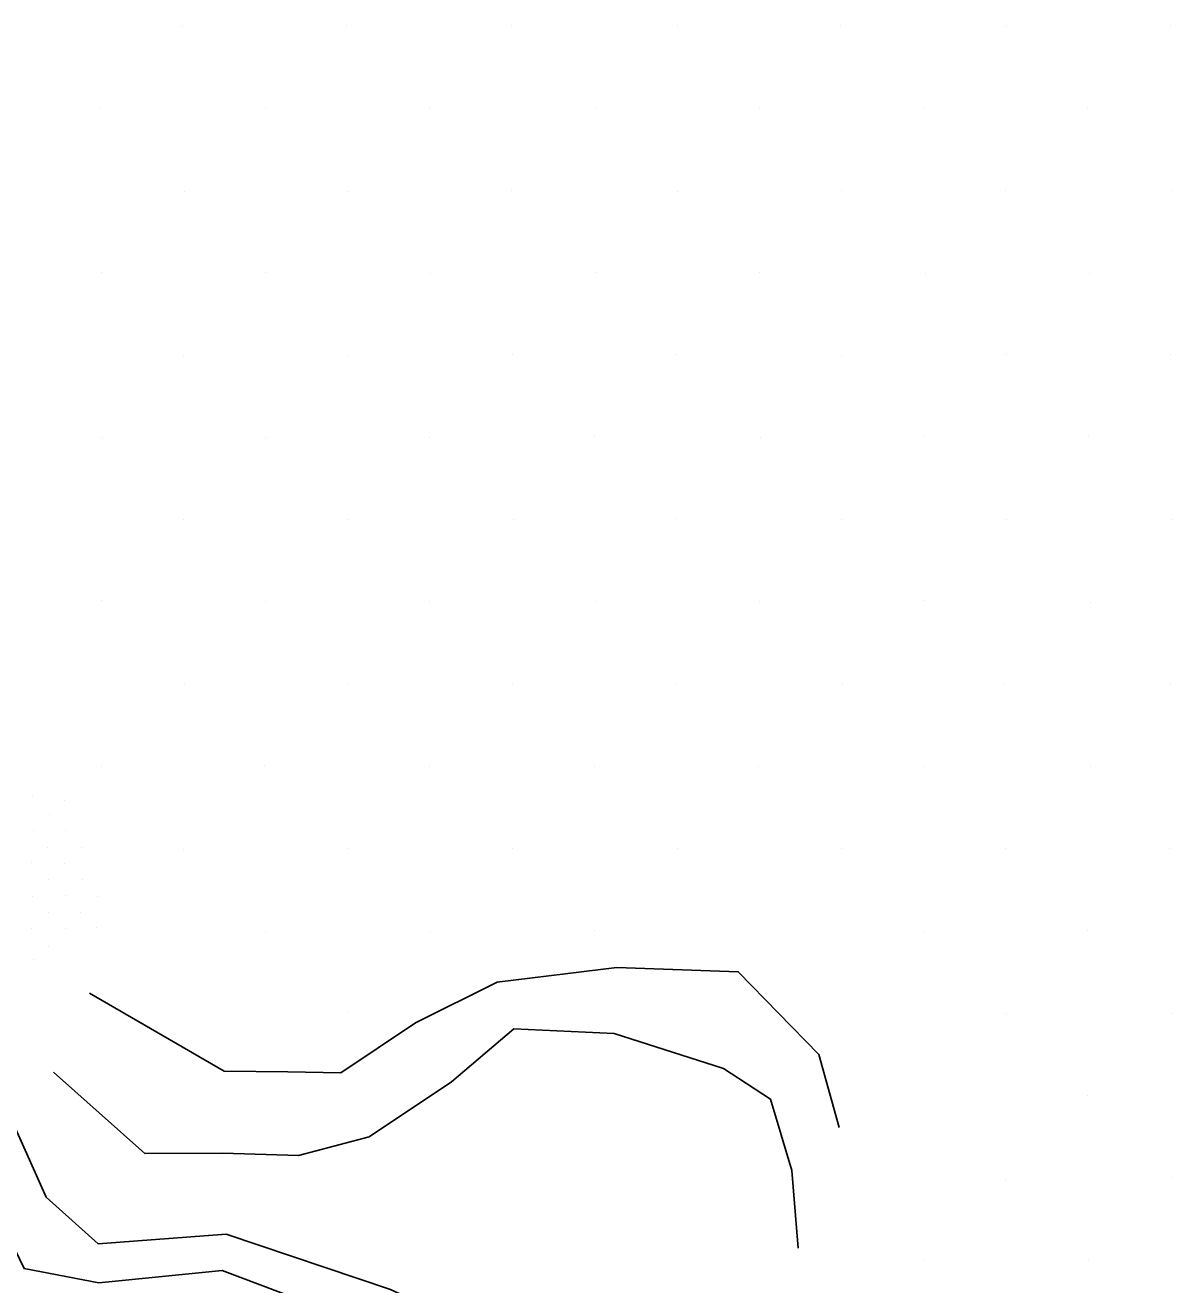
# Model space of a CAD drawing. Extents: x 1602514 to 1609837, y 863887 to 871157.
# Drawn here: x 1606242.7 to 1606390.5, y 865946.5 to 866108.9 of the extents above; entities that cross this region are included whole.
import ezdxf

# ---------------------------------------------------------------- set-up
doc = ezdxf.new("R2010")
doc.units = 0
doc.layers.add('Survey-Ridge Lines', color=7, linetype='Continuous')
doc.layers.add('Survey-Spot dirt', color=7, linetype='Continuous')

msp = doc.modelspace()

# ---------------------------------------------------------------- linework, layer by layer
at = {"layer": 'Survey-Ridge Lines'}
for points in [[(1606251.03, 865984.14), (1606268.39, 865974.06), (1606276.59, 865973.97), (1606283.43, 865973.87), (1606293.03, 865980.28), (1606303.57, 865985.55), (1606318.98, 865987.45), (1606334.65, 865986.88), (1606345.05, 865976.21), (1606347.66, 865966.81)], [(1606251.03, 865984.14), (1606268.39, 865974.06), (1606276.59, 865973.97), (1606283.43, 865973.87), (1606293.03, 865980.28), (1606303.57, 865985.55), (1606318.98, 865987.45), (1606334.65, 865986.88), (1606345.05, 865976.21), (1606347.66, 865966.81)], [(1606246.38, 865973.94), (1606258.14, 865963.46), (1606268.22, 865963.52), (1606277.98, 865963.22), (1606287.05, 865965.59), (1606297.68, 865972.7), (1606305.71, 865979.54), (1606318.66, 865978.91), (1606332.76, 865974.4), (1606338.81, 865970.45), (1606341.56, 865961.28), (1606342.38, 865951.25)], [(1606246.38, 865973.94), (1606258.14, 865963.46), (1606268.22, 865963.52), (1606277.98, 865963.22), (1606287.05, 865965.59), (1606297.68, 865972.7), (1606305.71, 865979.54), (1606318.66, 865978.91), (1606332.76, 865974.4), (1606338.81, 865970.45), (1606341.56, 865961.28), (1606342.38, 865951.25)], [(1606315.39, 865933.98), (1606289.82, 865945.94), (1606268.64, 865953.07), (1606252.15, 865951.81), (1606245.45, 865957.83), (1606241.32, 865967.05), (1606238.84, 865974.43)], [(1606315.39, 865933.98), (1606289.82, 865945.94), (1606268.64, 865953.07), (1606252.15, 865951.81), (1606245.45, 865957.83), (1606241.32, 865967.05), (1606238.84, 865974.43)], [(1606328.26, 865920.92), (1606313.67, 865931.08), (1606288.94, 865940.51), (1606268.1, 865948.39), (1606252.23, 865946.78), (1606242.59, 865948.62), (1606240.18, 865953.6), (1606238.65, 865956.77), (1606238.5, 865960.78), (1606238.93, 865966.21)], [(1606328.26, 865920.92), (1606313.67, 865931.08), (1606288.94, 865940.51), (1606268.1, 865948.39), (1606252.23, 865946.78), (1606242.59, 865948.62), (1606240.18, 865953.6), (1606238.65, 865956.77), (1606238.5, 865960.78), (1606238.93, 865966.21)]]:
    msp.add_lwpolyline(points, dxfattribs=at)
at = {"layer": 'Survey-Spot dirt'}
for p, q in [((1606263.02, 866108.69), (1606263.02, 866108.69)), ((1606263.02, 866108.69), (1606263.02, 866108.69)), ((1606284.21, 866108.86), (1606284.21, 866108.86)), ((1606284.21, 866108.86), (1606284.21, 866108.86)), ((1606305.41, 866108.89), (1606305.41, 866108.89)), ((1606305.41, 866108.89), (1606305.41, 866108.89)), ((1606326.76, 866108.79), (1606326.76, 866108.79)), ((1606326.76, 866108.79), (1606326.76, 866108.79)), ((1606347.85, 866108.8), (1606347.85, 866108.8)), ((1606347.85, 866108.8), (1606347.85, 866108.8)), ((1606369.25, 866108.75), (1606369.25, 866108.75)), ((1606369.25, 866108.75), (1606369.25, 866108.75)), ((1606390.36, 866108.88), (1606390.36, 866108.88)), ((1606390.36, 866108.88), (1606390.36, 866108.88)), ((1606252.49, 866098.32), (1606252.49, 866098.32)), ((1606252.49, 866098.32), (1606252.49, 866098.32)), ((1606273.76, 866098.14), (1606273.76, 866098.14)), ((1606273.76, 866098.14), (1606273.76, 866098.14)), ((1606294.84, 866098.25), (1606294.84, 866098.25)), ((1606294.84, 866098.25), (1606294.84, 866098.25)), ((1606316.25, 866098.16), (1606316.25, 866098.16)), ((1606316.25, 866098.16), (1606316.25, 866098.16)), ((1606337.33, 866098.19), (1606337.33, 866098.19)), ((1606337.33, 866098.19), (1606337.33, 866098.19)), ((1606358.61, 866098.11), (1606358.61, 866098.11)), ((1606358.61, 866098.11), (1606358.61, 866098.11)), ((1606379.74, 866098.3), (1606379.74, 866098.3)), ((1606379.74, 866098.3), (1606379.74, 866098.3)), ((1606263.3, 866087.48), (1606263.3, 866087.48)), ((1606263.3, 866087.48), (1606263.3, 866087.48)), ((1606284.39, 866087.49), (1606284.39, 866087.49)), ((1606284.39, 866087.49), (1606284.39, 866087.49)), ((1606305.48, 866087.56), (1606305.48, 866087.56)), ((1606305.48, 866087.56), (1606305.48, 866087.56)), ((1606326.88, 866087.49), (1606326.88, 866087.49)), ((1606326.88, 866087.49), (1606326.88, 866087.49)), ((1606348.01, 866087.53), (1606348.01, 866087.53)), ((1606348.01, 866087.53), (1606348.01, 866087.53)), ((1606369.11, 866087.61), (1606369.11, 866087.61)), ((1606369.11, 866087.61), (1606369.11, 866087.61)), ((1606390.55, 866087.61), (1606390.55, 866087.61)), ((1606390.55, 866087.61), (1606390.55, 866087.61)), ((1606252.58, 866076.96), (1606252.58, 866076.96)), ((1606252.58, 866076.96), (1606252.58, 866076.96)), ((1606273.71, 866077.06), (1606273.71, 866077.06)), ((1606273.71, 866077.06), (1606273.71, 866077.06)), ((1606294.99, 866076.93), (1606294.99, 866076.93)), ((1606294.99, 866076.93), (1606294.99, 866076.93)), ((1606316.29, 866076.96), (1606316.29, 866076.96)), ((1606316.29, 866076.96), (1606316.29, 866076.96)), ((1606337.4, 866076.97), (1606337.4, 866076.97)), ((1606337.4, 866076.97), (1606337.4, 866076.97)), ((1606358.76, 866076.86), (1606358.76, 866076.86)), ((1606358.76, 866076.86), (1606358.76, 866076.86)), ((1606379.96, 866076.89), (1606379.96, 866076.89)), ((1606379.96, 866076.89), (1606379.96, 866076.89)), ((1606263.09, 866066.3), (1606263.09, 866066.3)), ((1606263.09, 866066.3), (1606263.09, 866066.3)), ((1606284.3, 866066.27), (1606284.3, 866066.27)), ((1606284.3, 866066.27), (1606284.3, 866066.27)), ((1606305.52, 866066.39), (1606305.52, 866066.39)), ((1606305.52, 866066.39), (1606305.52, 866066.39)), ((1606326.74, 866066.43), (1606326.74, 866066.43)), ((1606326.74, 866066.43), (1606326.74, 866066.43)), ((1606348.02, 866066.26), (1606348.02, 866066.26)), ((1606348.02, 866066.26), (1606348.02, 866066.26)), ((1606369.22, 866066.39), (1606369.22, 866066.39)), ((1606369.22, 866066.39), (1606369.22, 866066.39)), ((1606390.41, 866066.4), (1606390.41, 866066.4)), ((1606390.41, 866066.4), (1606390.41, 866066.4)), ((1606252.65, 866055.7), (1606252.65, 866055.7)), ((1606252.65, 866055.7), (1606252.65, 866055.7)), ((1606273.67, 866055.75), (1606273.67, 866055.75)), ((1606273.67, 866055.75), (1606273.67, 866055.75)), ((1606294.91, 866055.79), (1606294.91, 866055.79)), ((1606294.91, 866055.79), (1606294.91, 866055.79)), ((1606316.12, 866055.83), (1606316.12, 866055.83)), ((1606316.12, 866055.83), (1606316.12, 866055.83)), ((1606337.47, 866055.72), (1606337.47, 866055.72)), ((1606337.47, 866055.72), (1606337.47, 866055.72)), ((1606358.53, 866055.82), (1606358.53, 866055.82)), ((1606358.53, 866055.82), (1606358.53, 866055.82)), ((1606379.79, 866055.89), (1606379.79, 866055.89)), ((1606379.79, 866055.89), (1606379.79, 866055.89)), ((1606263.07, 866045.16), (1606263.07, 866045.16)), ((1606263.07, 866045.16), (1606263.07, 866045.16)), ((1606284.33, 866045.15), (1606284.33, 866045.15)), ((1606284.33, 866045.15), (1606284.33, 866045.15)), ((1606305.63, 866045.22), (1606305.63, 866045.22)), ((1606305.63, 866045.22), (1606305.63, 866045.22)), ((1606326.63, 866045.24), (1606326.63, 866045.24)), ((1606326.63, 866045.24), (1606326.63, 866045.24)), ((1606347.99, 866045.16), (1606347.99, 866045.16)), ((1606347.99, 866045.16), (1606347.99, 866045.16)), ((1606369.25, 866045.22), (1606369.25, 866045.22)), ((1606369.25, 866045.22), (1606369.25, 866045.22)), ((1606390.54, 866045.12), (1606390.54, 866045.12)), ((1606390.54, 866045.12), (1606390.54, 866045.12)), ((1606252.57, 866034.73), (1606252.57, 866034.73)), ((1606252.57, 866034.73), (1606252.57, 866034.73)), ((1606273.72, 866034.57), (1606273.72, 866034.57)), ((1606273.72, 866034.57), (1606273.72, 866034.57)), ((1606294.88, 866034.61), (1606294.88, 866034.61)), ((1606294.88, 866034.61), (1606294.88, 866034.61)), ((1606316.2, 866034.57), (1606316.2, 866034.57)), ((1606316.2, 866034.57), (1606316.2, 866034.57)), ((1606337.4, 866034.57), (1606337.4, 866034.57)), ((1606337.4, 866034.57), (1606337.4, 866034.57)), ((1606358.57, 866034.71), (1606358.57, 866034.71)), ((1606358.57, 866034.71), (1606358.57, 866034.71)), ((1606380.12, 866034.48), (1606380.12, 866034.48)), ((1606380.12, 866034.48), (1606380.12, 866034.48)), ((1606263.27, 866023.9), (1606263.27, 866023.9)), ((1606263.27, 866023.9), (1606263.27, 866023.9)), ((1606284.23, 866024.01), (1606284.23, 866024.01)), ((1606284.23, 866024.01), (1606284.23, 866024.01)), ((1606305.52, 866023.91), (1606305.52, 866023.91)), ((1606305.52, 866023.91), (1606305.52, 866023.91)), ((1606326.72, 866024.02), (1606326.72, 866024.02)), ((1606326.72, 866024.02), (1606326.72, 866024.02)), ((1606348.05, 866024.03), (1606348.05, 866024.03)), ((1606348.05, 866024.03), (1606348.05, 866024.03)), ((1606368.98, 866024.04), (1606368.98, 866024.04)), ((1606368.98, 866024.04), (1606368.98, 866024.04)), ((1606390.44, 866023.97), (1606390.44, 866023.97)), ((1606390.44, 866023.97), (1606390.44, 866023.97)), ((1606252.51, 866013.31), (1606252.51, 866013.31)), ((1606252.51, 866013.31), (1606252.51, 866013.31)), ((1606273.61, 866013.47), (1606273.61, 866013.47)), ((1606273.61, 866013.47), (1606273.61, 866013.47)), ((1606294.88, 866013.39), (1606294.88, 866013.39)), ((1606294.88, 866013.39), (1606294.88, 866013.39)), ((1606316.12, 866013.31), (1606316.12, 866013.31)), ((1606316.12, 866013.31), (1606316.12, 866013.31)), ((1606337.27, 866013.31), (1606337.27, 866013.31)), ((1606337.27, 866013.31), (1606337.27, 866013.31)), ((1606358.68, 866013.28), (1606358.68, 866013.28)), ((1606358.68, 866013.28), (1606358.68, 866013.28)), ((1606380.04, 866013.4), (1606380.04, 866013.4)), ((1606380.04, 866013.4), (1606380.04, 866013.4)), ((1606243.65, 866009.46), (1606243.65, 866009.46)), ((1606243.65, 866009.46), (1606243.65, 866009.46)), ((1606247.73, 866008.99), (1606247.73, 866008.99)), ((1606247.73, 866008.99), (1606247.73, 866008.99)), ((1606245.83, 866007.15), (1606245.83, 866007.15)), ((1606245.83, 866007.15), (1606245.83, 866007.15)), ((1606243.74, 866005.13), (1606243.74, 866005.13)), ((1606243.74, 866005.13), (1606243.74, 866005.13)), ((1606247.97, 866005.14), (1606247.97, 866005.14)), ((1606247.97, 866005.14), (1606247.97, 866005.14)), ((1606245.66, 866002.95), (1606245.66, 866002.95)), ((1606245.66, 866002.95), (1606245.66, 866002.95)), ((1606249.95, 866002.9), (1606249.95, 866002.9)), ((1606249.95, 866002.9), (1606249.95, 866002.9)), ((1606263.17, 866002.66), (1606263.17, 866002.66)), ((1606263.17, 866002.66), (1606263.17, 866002.66)), ((1606284.4, 866002.81), (1606284.4, 866002.81)), ((1606284.4, 866002.81), (1606284.4, 866002.81)), ((1606305.52, 866002.75), (1606305.52, 866002.75)), ((1606305.52, 866002.75), (1606305.52, 866002.75)), ((1606326.8, 866002.77), (1606326.8, 866002.77)), ((1606326.8, 866002.77), (1606326.8, 866002.77)), ((1606348.01, 866002.78), (1606348.01, 866002.78)), ((1606348.01, 866002.78), (1606348.01, 866002.78)), ((1606369.14, 866002.77), (1606369.14, 866002.77)), ((1606369.14, 866002.77), (1606369.14, 866002.77)), ((1606390.29, 866002.81), (1606390.29, 866002.81)), ((1606390.29, 866002.81), (1606390.29, 866002.81)), ((1606243.53, 866001.01), (1606243.53, 866001.01)), ((1606243.53, 866001.01), (1606243.53, 866001.01)), ((1606247.85, 866000.9), (1606247.85, 866000.9)), ((1606247.85, 866000.9), (1606247.85, 866000.9)), ((1606245.71, 865998.8), (1606245.71, 865998.8)), ((1606245.71, 865998.8), (1606245.71, 865998.8)), ((1606250.17, 865998.76), (1606250.17, 865998.76)), ((1606250.17, 865998.76), (1606250.17, 865998.76)), ((1606243.64, 865996.61), (1606243.64, 865996.61)), ((1606243.64, 865996.61), (1606243.64, 865996.61)), ((1606247.9, 865996.7), (1606247.9, 865996.7)), ((1606247.9, 865996.7), (1606247.9, 865996.7)), ((1606252, 865996.63), (1606252, 865996.63)), ((1606252, 865996.63), (1606252, 865996.63)), ((1606245.74, 865994.46), (1606245.74, 865994.46)), ((1606245.74, 865994.46), (1606245.74, 865994.46)), ((1606249.9, 865994.5), (1606249.9, 865994.5)), ((1606249.9, 865994.5), (1606249.9, 865994.5)), ((1606243.58, 865992.41), (1606243.58, 865992.41)), ((1606243.58, 865992.41), (1606243.58, 865992.41)), ((1606247.89, 865992.43), (1606247.89, 865992.43)), ((1606247.89, 865992.43), (1606247.89, 865992.43)), ((1606251.91, 865992.64), (1606251.91, 865992.64)), ((1606251.91, 865992.64), (1606251.91, 865992.64)), ((1606294.92, 865992.11), (1606294.92, 865992.11)), ((1606294.92, 865992.11), (1606294.92, 865992.11)), ((1606316.16, 865992.19), (1606316.16, 865992.19)), ((1606316.16, 865992.19), (1606316.16, 865992.19)), ((1606379.69, 865992.2), (1606379.69, 865992.2)), ((1606379.69, 865992.2), (1606379.69, 865992.2)), ((1606273.66, 865992.01), (1606273.66, 865992.01)), ((1606273.66, 865992.01), (1606273.66, 865992.01)), ((1606358.56, 865992.01), (1606358.56, 865992.01)), ((1606358.56, 865992.01), (1606358.56, 865992.01)), ((1606245.78, 865990.19), (1606245.78, 865990.19)), ((1606245.78, 865990.19), (1606245.78, 865990.19)), ((1606243.76, 865988.52), (1606243.76, 865988.52)), ((1606243.76, 865988.52), (1606243.76, 865988.52)), ((1606284.37, 865981.74), (1606284.37, 865981.74)), ((1606284.37, 865981.74), (1606284.37, 865981.74)), ((1606369.24, 865981.48), (1606369.24, 865981.48)), ((1606369.24, 865981.48), (1606369.24, 865981.48)), ((1606390.5, 865981.46), (1606390.5, 865981.46)), ((1606390.5, 865981.46), (1606390.5, 865981.46)), ((1606379.63, 865970.9), (1606379.63, 865970.9)), ((1606379.63, 865970.9), (1606379.63, 865970.9)), ((1606369.14, 865960.11), (1606369.14, 865960.11)), ((1606369.14, 865960.11), (1606369.14, 865960.11)), ((1606390.48, 865960.33), (1606390.48, 865960.33)), ((1606390.48, 865960.33), (1606390.48, 865960.33)), ((1606358.65, 865949.73), (1606358.65, 865949.73)), ((1606358.65, 865949.73), (1606358.65, 865949.73)), ((1606379.86, 865949.79), (1606379.86, 865949.79)), ((1606379.86, 865949.79), (1606379.86, 865949.79))]:
    msp.add_line(p, q, dxfattribs=at)

doc.saveas('drawing.dxf')
